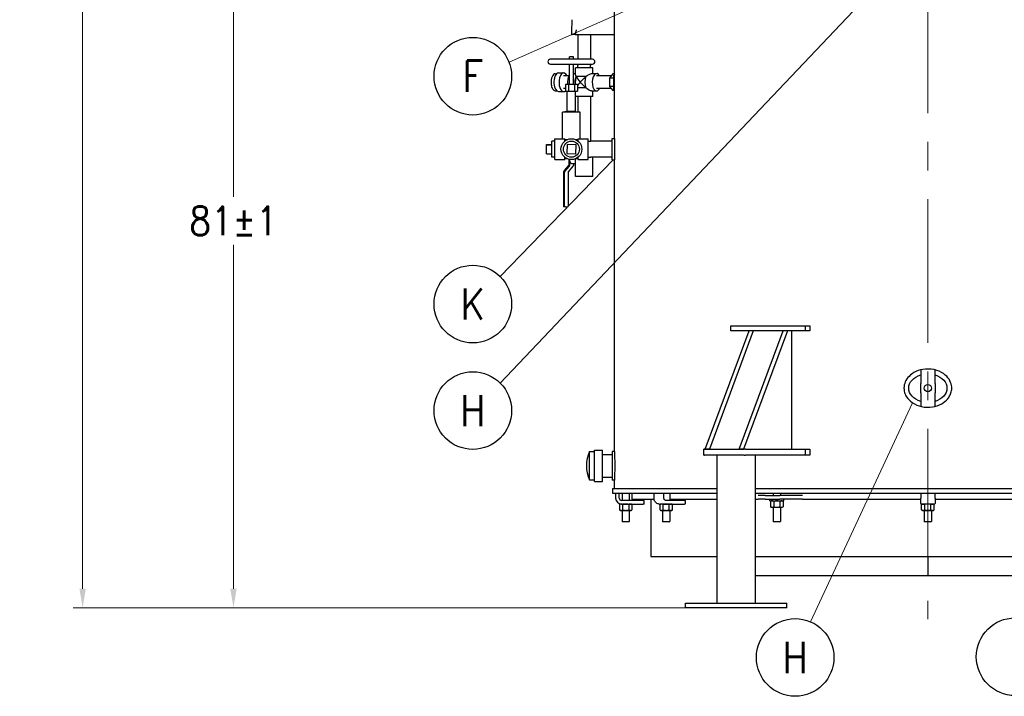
# Model space of a CAD drawing. Extents: x 1 to 669, y 0 to 417.
# Tile 258 of 297: x 455 to 558, y 155 to 226. Entities that reach past the tile are written whole.
import ezdxf
from ezdxf.enums import TextEntityAlignment as Align

# ---------------------------------------------------------------- set-up
doc = ezdxf.new("R2010")
doc.units = 0
doc.header["$LTSCALE"] = 12
doc.header["$MEASUREMENT"] = 0
doc.linetypes.add('C', pattern=[2, 1.25, -0.25, 0.25, -0.25])
doc.layers.get('0').update_dxf_attribs({"linetype": 'CONTINUOUS'})
doc.layers.add('C', color=4, linetype='C', lineweight=13)
doc.layers.add('Leader', color=41, linetype='CONTINUOUS', lineweight=13)
for name, color, linetype in [('D', 2, 'CONTINUOUS'), ('Q', 4, 'CONTINUOUS'), ('X', 1, 'CONTINUOUS')]:
    doc.layers.add(name, color=color, linetype=linetype)
doc.styles.get("Standard").update_dxf_attribs({"font": 'SIMPLEX.SHX', "width": 0.875})
doc.dimstyles.new('STANDARD$0', dxfattribs={"dimscale": 32, "dimtxt": 0.09375, "dimasz": 0.0625, "dimexe": 0.03125, "dimexo": 0.03125, "dimgap": 0.03125, "dimtad": 1, "dimtih": 1, "dimtoh": 1, "dimdec": 4, "dimzin": 12, "dimdsep": 46, "dimlunit": 5, "dimtxsty": 'Standard', "dimcen": -0.03125, "dimclrd": 256, "dimclre": 256, "dimclrt": 256, "dimadec": 0, "dimazin": 0, "dimtfac": 0.875, "dimtdec": 4, "dimtofl": 0, "dimtmove": 0, "dimatfit": 3, "dimfxl": 1, "dimtolj": 1, "dimtzin": 12, "dimlwd": 13, "dimlwe": 13, "dimarcsym": 0})

# ---------------------------------------------------------------- blocks, each defined once
blk = doc.blocks.new('*D63')
at = {"layer": 'D', "lineweight": 13, "transparency": 16777216}
for p, q in [((511.46, 245.59), (476.58, 245.59)), ((477.58, 243.59), (477.58, 207.59)), ((477.58, 166.59), (477.58, 202.59)), ((524.87, 164.59), (476.58, 164.59))]:
    blk.add_line(p, q, dxfattribs=at)
at = {"layer": 'D', "transparency": 16777216}
for points in [[(477.25, 243.59), (477.91, 243.59), (477.58, 245.59)], [(477.25, 166.59), (477.91, 166.59), (477.58, 164.59)]]:
    blk.add_solid(points, dxfattribs=at)
at = {"layer": 'D', "transparency": 16777216, "insert": (477.58, 205.09), "char_height": 3, "attachment_point": 5}
blk.add_mtext('\\A1;81{}{\\C2;%%p1}', dxfattribs=at)
blk = doc.blocks.new('*D131')
at = {"layer": 'D', "lineweight": 13, "transparency": 16777216}
for p, q in [((499.66, 319.46), (460.79, 319.46)), ((461.79, 317.46), (461.79, 244.53)), ((461.79, 166.59), (461.79, 239.53)), ((524.87, 164.59), (460.79, 164.59))]:
    blk.add_line(p, q, dxfattribs=at)
at = {"layer": 'D', "transparency": 16777216}
for points in [[(461.46, 317.46), (462.12, 317.46), (461.79, 319.46)], [(461.46, 166.59), (462.12, 166.59), (461.79, 164.59)]]:
    blk.add_solid(points, dxfattribs=at)
at = {"layer": 'D', "transparency": 16777216, "insert": (461.79, 242.03), "char_height": 3, "attachment_point": 5}
blk.add_mtext('\\A1;155{}{\\C2;%%p1}', dxfattribs=at)

msp = doc.modelspace()

# ---------------------------------------------------------------- linework, layer by layer
for p, q in [((517.45369, 213.71326), (517.45369, 231.30701)), ((517.20369, 211.46326), (517.20369, 213.71326)), ((517.20369, 213.71326), (517.45369, 213.71326)), ((517.20369, 211.46326), (517.45369, 211.46326)), ((517.45369, 180.96326), (517.45369, 211.46326)), ((529.65759, 194.08826), (537.45182, 194.08826)), ((529.65759, 193.58826), (529.65759, 194.08826)), ((537.45182, 194.08826), (537.91208, 194.08826)), ((537.45182, 193.58826), (537.45182, 194.08826)), ((537.91208, 194.08826), (537.91208, 193.58826)), ((526.95827, 181.21326), (531.55202, 193.58826)), ((531.98503, 193.58826), (527.39128, 181.21326)), ((537.45182, 193.58826), (529.65759, 193.58826)), ((530.53063, 181.21326), (535.12438, 193.58826)), ((535.55739, 193.58826), (530.96364, 181.21326)), ((531.98503, 193.58826), (531.55202, 193.58826)), ((535.55739, 193.58826), (535.12438, 193.58826)), ((535.99527, 193.58826), (535.99527, 181.21326)), ((537.91208, 193.58826), (537.45182, 193.58826)), ((549.51619, 189.49614), (549.51619, 188.07238)), ((551.01619, 188.07238), (551.01619, 189.49614)), ((549.51619, 187.10413), (549.51619, 188.07238)), ((551.01619, 188.07238), (551.01619, 187.10413)), ((549.51619, 187.10413), (549.51619, 185.68038)), ((551.01619, 185.68038), (551.01619, 187.10413)), ((514.85969, 179.46551), (514.85969, 180.94326)), ((514.85969, 180.94326), (515.36369, 180.94326)), ((515.36369, 179.46575), (515.36369, 181.10326)), ((515.36369, 181.10326), (516.20369, 181.10326)), ((516.20369, 179.46575), (516.20369, 181.10326)), ((516.20369, 180.64036), (516.53627, 180.65076)), ((516.53627, 180.65076), (517.20369, 180.65076)), ((517.20369, 180.96326), (517.20369, 180.05744)), ((517.45369, 180.96326), (517.20369, 180.96326)), ((526.88311, 181.21326), (526.82061, 181.21326)), ((526.82061, 180.58826), (526.82061, 181.21326)), ((526.82061, 180.58826), (526.88311, 180.58826)), ((526.88311, 181.21326), (531.03879, 181.21326)), ((531.03879, 180.58826), (526.88311, 180.58826)), ((527.39128, 181.21326), (526.95827, 181.21326)), ((528.21095, 165.08826), (528.21095, 180.58826)), ((530.96364, 181.21326), (530.53063, 181.21326)), ((531.19378, 181.21326), (531.03879, 181.21326)), ((531.03879, 180.58826), (531.19378, 180.58826)), ((531.19378, 181.21326), (537.45182, 181.21326)), ((537.45182, 180.58826), (531.19378, 180.58826)), ((532.21095, 165.08826), (532.21095, 180.58826)), ((537.45182, 181.21326), (537.91208, 181.21326)), ((537.45182, 180.58826), (537.45182, 181.21326)), ((537.91208, 180.58826), (537.45182, 180.58826)), ((537.91208, 181.21326), (537.91208, 180.58826)), ((514.85969, 177.98326), (514.85969, 179.46551)), ((515.36369, 177.82326), (515.36369, 179.46575)), ((516.20369, 177.82326), (516.20369, 179.46575)), ((517.20369, 180.05744), (517.20369, 177.96326)), ((514.85969, 177.98326), (515.36369, 177.98326)), ((515.36369, 177.82326), (516.20369, 177.82326)), ((516.20369, 178.28615), (516.53627, 178.27576)), ((516.53627, 178.27576), (517.20369, 178.27576)), ((517.45369, 177.96326), (517.20369, 177.96326)), ((517.45369, 177.08826), (517.45369, 177.96326)), ((517.26619, 177.08826), (528.21095, 177.08826)), ((517.26619, 177.08826), (517.26619, 176.58826)), ((517.26619, 176.58826), (528.21095, 176.58826)), ((517.57919, 176.52826), (517.57919, 176.08826)), ((517.95419, 176.08826), (517.95419, 176.52826)), ((518.26619, 176.58826), (518.26619, 175.83826)), ((519.01619, 176.58826), (519.01619, 175.83826)), ((519.26619, 176.58826), (519.26619, 175.96326)), ((521.60538, 176.08826), (521.60538, 176.52826)), ((522.63622, 176.08826), (522.63622, 176.52826)), ((523.25314, 176.58826), (523.25314, 175.83826)), ((532.21095, 177.08826), (583.26619, 177.08826)), ((532.21095, 176.58826), (583.26619, 176.58826)), ((532.70462, 176.33826), (532.50808, 176.33826)), ((533.24629, 176.33826), (532.70462, 176.33826)), ((533.24629, 176.33826), (534.77722, 176.33826)), ((534.07869, 176.58826), (534.07869, 176.33826)), ((536.79874, 176.33826), (534.77722, 176.33826)), ((534.82869, 176.58826), (534.82869, 176.33826)), ((537.13987, 176.33826), (536.79874, 176.33826)), ((549.51619, 176.52826), (549.51619, 176.08826)), ((551.01619, 176.08826), (551.01619, 176.52826)), ((518.07869, 175.46326), (517.99168, 175.41302)), ((517.99168, 175.41302), (517.99168, 174.8485)), ((518.15406, 175.46326), (518.07869, 175.46326)), ((518.20419, 175.46326), (518.15406, 175.46326)), ((520.45419, 175.83826), (518.20419, 175.83826)), ((518.20419, 175.46326), (520.45419, 175.46326)), ((518.31643, 175.41302), (518.31643, 174.8485)), ((518.96595, 175.41302), (518.96595, 174.8485)), ((519.20369, 175.46326), (519.29071, 175.41302)), ((519.26619, 175.96326), (521.61646, 175.96326)), ((519.29071, 175.41302), (519.29071, 174.8485)), ((520.45419, 175.83826), (520.51919, 175.83826)), ((520.51919, 175.46326), (520.45419, 175.46326)), ((520.57919, 175.52326), (520.57919, 175.77826)), ((521.26619, 175.96326), (521.26619, 169.96326)), ((522.15469, 175.46326), (522.31564, 175.46326)), ((522.31564, 175.46326), (522.22862, 175.41302)), ((522.22862, 174.8485), (522.22862, 175.41302)), ((522.391, 175.46326), (522.31564, 175.46326)), ((522.67677, 175.46326), (522.391, 175.46326)), ((522.55338, 174.8485), (522.55338, 175.41302)), ((522.67677, 175.46326), (522.84469, 175.46326)), ((524.79325, 175.83826), (522.84469, 175.83826)), ((522.84469, 175.46326), (524.79325, 175.46326)), ((523.2029, 174.8485), (523.2029, 175.41302)), ((523.25314, 175.96326), (528.21095, 175.96326)), ((523.44064, 175.46326), (523.52766, 175.41302)), ((523.52766, 174.8485), (523.52766, 175.41302)), ((524.79325, 175.83826), (524.82575, 175.83826)), ((524.82575, 175.46326), (524.79325, 175.46326)), ((524.88575, 175.52326), (524.88575, 175.77826)), ((532.21095, 175.96326), (532.50808, 175.96326)), ((532.70462, 175.96326), (532.50808, 175.96326)), ((533.24629, 175.96326), (532.70462, 175.96326)), ((533.24629, 175.96326), (534.77722, 175.96326)), ((533.71969, 175.78626), (533.71969, 175.96326)), ((533.71969, 175.78626), (535.18769, 175.78626)), ((533.89119, 175.78626), (533.80418, 175.73602)), ((533.80418, 175.73602), (533.80418, 175.1715)), ((534.12893, 175.73602), (534.12893, 175.1715)), ((536.79874, 175.96326), (534.77722, 175.96326)), ((534.77845, 175.73602), (534.77845, 175.1715)), ((535.01619, 175.78626), (535.10321, 175.73602)), ((535.10321, 175.73602), (535.10321, 175.1715)), ((535.18769, 175.78626), (535.18769, 175.96326)), ((537.13987, 175.96326), (536.79874, 175.96326)), ((537.13987, 175.96326), (549.51619, 175.96326)), ((549.51619, 175.52326), (549.51619, 176.08826)), ((549.57619, 175.46326), (549.91202, 175.46326)), ((549.70369, 175.46326), (549.61668, 175.41302)), ((549.61668, 174.8485), (549.61668, 175.41302)), ((550.26619, 175.46326), (549.91202, 175.46326)), ((549.94143, 174.8485), (549.94143, 175.41302)), ((550.62037, 175.46326), (550.26619, 175.46326)), ((550.59095, 174.8485), (550.59095, 175.41302)), ((550.62037, 175.46326), (550.95619, 175.46326)), ((550.82869, 175.46326), (550.91571, 175.41302)), ((550.91571, 174.8485), (550.91571, 175.41302)), ((551.01619, 176.08826), (551.01619, 175.52326)), ((551.01619, 175.96326), (565.70369, 175.96326)), ((518.07869, 174.79826), (517.99168, 174.8485)), ((518.07869, 174.79826), (518.15406, 174.79826)), ((518.15406, 174.79826), (518.64119, 174.79826)), ((518.26619, 174.79826), (518.26619, 173.64826)), ((518.64119, 174.79826), (519.12833, 174.79826)), ((519.01619, 174.79826), (519.01619, 173.64826)), ((519.12833, 174.79826), (519.20369, 174.79826)), ((519.20369, 174.79826), (519.29071, 174.8485)), ((522.31564, 174.79826), (522.22862, 174.8485)), ((522.31564, 174.79826), (522.391, 174.79826)), ((522.391, 174.79826), (522.87814, 174.79826)), ((522.50314, 174.79826), (522.50314, 173.64826)), ((522.87814, 174.79826), (523.36528, 174.79826)), ((523.25314, 174.79826), (523.25314, 173.64826)), ((523.36528, 174.79826), (523.44064, 174.79826)), ((523.44064, 174.79826), (523.52766, 174.8485)), ((533.89119, 175.12126), (533.80418, 175.1715)), ((533.89119, 175.12126), (533.96656, 175.12126)), ((533.96656, 175.12126), (534.45369, 175.12126)), ((534.07869, 175.12126), (534.07869, 173.64826)), ((534.45369, 175.12126), (534.94083, 175.12126)), ((534.82869, 175.12126), (534.82869, 173.64826)), ((534.94083, 175.12126), (535.01619, 175.12126)), ((535.01619, 175.12126), (535.10321, 175.1715)), ((549.70369, 174.79826), (549.61668, 174.8485)), ((549.70369, 174.79826), (549.77906, 174.79826)), ((549.77906, 174.79826), (550.26619, 174.79826)), ((549.89119, 174.79826), (549.89119, 173.64826)), ((550.26619, 174.79826), (550.75333, 174.79826)), ((550.64119, 174.79826), (550.64119, 173.64826)), ((550.75333, 174.79826), (550.82869, 174.79826)), ((550.82869, 174.79826), (550.91571, 174.8485)), ((518.26619, 173.64826), (518.64119, 173.64826)), ((518.32619, 173.58826), (518.26619, 173.64826)), ((518.64119, 173.58826), (518.32619, 173.58826)), ((518.64119, 173.64826), (519.01619, 173.64826)), ((518.95619, 173.58826), (518.64119, 173.58826)), ((518.95619, 173.58826), (519.01619, 173.64826)), ((522.50314, 173.64826), (523.06564, 173.64826)), ((522.56314, 173.58826), (522.50314, 173.64826)), ((523.03564, 173.58826), (522.56314, 173.58826)), ((523.19314, 173.58826), (523.03564, 173.58826)), ((523.06564, 173.64826), (523.25314, 173.64826)), ((523.19314, 173.58826), (523.25314, 173.64826)), ((534.07869, 173.64826), (534.77845, 173.64826)), ((534.13869, 173.58826), (534.07869, 173.64826)), ((534.72649, 173.58826), (534.13869, 173.58826)), ((534.76869, 173.58826), (534.72649, 173.58826)), ((534.76869, 173.58826), (534.82869, 173.64826)), ((534.77845, 173.64826), (534.82869, 173.64826)), ((549.89119, 173.64826), (550.64119, 173.64826)), ((549.95119, 173.58826), (549.89119, 173.64826)), ((550.58119, 173.58826), (549.95119, 173.58826)), ((550.58119, 173.58826), (550.64119, 173.64826)), ((521.26619, 169.96326), (528.21095, 169.96326)), ((532.21095, 169.96326), (579.26619, 169.96326)), ((550.26619, 169.96326), (550.26619, 167.96326)), ((550.26619, 167.96326), (532.21095, 167.96326)), ((571.03746, 167.96326), (550.26619, 167.96326)), ((524.90983, 165.08826), (525.03483, 165.08826)), ((524.90983, 164.58826), (524.90983, 165.08826)), ((525.03483, 165.08826), (533.26207, 165.08826)), ((533.26207, 165.08826), (533.60358, 165.08826)), ((533.60358, 165.08826), (535.47858, 165.08826)), ((535.47858, 165.08826), (535.51207, 165.08826)), ((535.51207, 164.58826), (535.51207, 165.08826)), ((525.03483, 164.58826), (524.90983, 164.58826)), ((533.26207, 164.58826), (525.03483, 164.58826)), ((533.60358, 164.58826), (533.26207, 164.58826)), ((535.47858, 164.58826), (533.60358, 164.58826)), ((535.51207, 164.58826), (535.47858, 164.58826))]:
    msp.add_line(p, q)
msp.add_circle((550.26619, 187.58826), 0.375)
for centre, radius, start, end in [((517.95122, 179.46326), 3.42752, 154.4182416, 205.5817584), ((517.63919, 176.52826), 0.06, 90, 180), ((517.89419, 176.52826), 0.06, 0, 90), ((521.66538, 176.52826), 0.06, 90, 180), ((522.57622, 176.52826), 0.06, 0, 90), ((549.57619, 176.52826), 0.06, 90, 180), ((550.95619, 176.52826), 0.06, 0, 90), ((518.20419, 176.08826), 0.625, 180, 270), ((518.20419, 176.08826), 0.25, 180, 270), ((520.51919, 175.77826), 0.06, 0, 90), ((520.51919, 175.52326), 0.06, 270, 0), ((524.82575, 175.77826), 0.06, 0, 90), ((524.82575, 175.52326), 0.06, 270, 360), ((549.57619, 175.52326), 0.06, 180, 270), ((550.95619, 175.52326), 0.06, 270, 0)]:
    msp.add_arc(centre, radius, start, end)
at = {"extrusion": (2.4301e-16, -2.47362e-47, -1)}
for start_param, end_param in [(-1.186399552, 1.186399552), (1.955193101, 3.141592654), (-3.141592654, -1.955193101)]:
    msp.add_ellipse((550.26619, 187.58826), major_axis=(-2, 0), ratio=0.75, start_param=start_param, end_param=end_param, dxfattribs=at)
for points, knots in [([(517.45369, 213.71326), (517.45369, 213.71326), (517.45393, 213.7065), (517.45489, 213.67803), (517.45561, 213.65632), (517.45743, 213.59891), (517.45852, 213.56317), (517.46087, 213.48056), (517.46213, 213.43369), (517.46455, 213.33381), (517.4658, 213.27739), (517.46815, 213.15452), (517.46925, 213.08808), (517.47107, 212.9495), (517.47179, 212.87724), (517.47275, 212.73194), (517.47299, 212.65889), (517.47299, 212.51762), (517.47275, 212.44458), (517.47179, 212.29927), (517.47107, 212.22702), (517.46925, 212.08843), (517.46815, 212.02199), (517.4658, 211.89912), (517.46455, 211.8427), (517.46213, 211.74282), (517.46087, 211.69596), (517.45852, 211.61335), (517.45743, 211.5776), (517.45561, 211.5202), (517.45489, 211.49849), (517.45393, 211.47002), (517.45369, 211.46326), (517.45369, 211.46326)], [-12.917672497, -12.917672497, -12.917672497, -12.917672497, -12.379436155, -12.379436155, -11.841199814, -11.841199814, -11.302963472, -11.302963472, -10.764727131, -10.764727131, -10.226490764, -10.226490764, -9.688254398, -9.688254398, -9.150018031, -9.150018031, -8.611781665, -8.611781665, -8.073545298, -8.073545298, -7.535308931, -7.535308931, -6.997072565, -6.997072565, -6.458836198, -6.458836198, -5.920599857, -5.920599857, -5.382363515, -5.382363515, -4.844127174, -4.844127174, -4.305890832, -4.305890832, -4.305890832, -4.305890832]), ([(552.76619, 187.58826), (552.7662, 187.41737), (552.73882, 187.24781), (552.61371, 186.86396), (552.49796, 186.66175), (552.17431, 186.27138), (551.95682, 186.0961), (551.42405, 185.7926), (551.09812, 185.68254), (550.38211, 185.56632), (549.98623, 185.57614), (549.25779, 185.73537), (548.91995, 185.87447), (548.39524, 186.23932), (548.19248, 186.43982), (547.94935, 186.81993), (547.87767, 186.9743), (547.78696, 187.28824), (547.76511, 187.44323), (547.76624, 187.59978), (547.7678, 187.81763), (547.8138, 188.03121), (547.99275, 188.45176), (548.12975, 188.64943), (548.49876, 189.02672), (548.7415, 189.1919), (549.31987, 189.46233), (549.66494, 189.54979), (550.4138, 189.61042), (550.8225, 189.56583), (551.53974, 189.33341), (551.84157, 189.16806), (552.29123, 188.78454), (552.462, 188.57798), (552.68237, 188.1441), (552.74468, 187.93133), (552.76465, 187.66939), (552.7662, 187.62879), (552.76619, 187.58826)], [17.997646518, 17.997646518, 17.997646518, 17.997646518, 19.358884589, 19.358884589, 21.180263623, 21.180263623, 23.331644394, 23.331644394, 25.946098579, 25.946098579, 28.922731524, 28.922731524, 31.667410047, 31.667410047, 33.824869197, 33.824869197, 35.122011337, 35.122011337, 36.31497104, 36.31497104, 36.31497104, 37.975032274, 37.975032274, 39.779092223, 39.779092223, 41.948996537, 41.948996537, 44.547222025, 44.547222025, 47.515624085, 47.515624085, 50.116802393, 50.116802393, 52.231023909, 52.231023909, 53.989782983, 53.989782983, 54.312617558, 54.312617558, 54.312617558, 54.312617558]), ([(517.45369, 180.96326), (517.45369, 180.96326), (517.45411, 180.95424), (517.45581, 180.91628), (517.4571, 180.88733), (517.46033, 180.81079), (517.46228, 180.76313), (517.46646, 180.65299), (517.46869, 180.5905), (517.473, 180.45734), (517.47522, 180.38211), (517.47941, 180.21829), (517.48135, 180.12971), (517.48459, 179.94493), (517.48588, 179.84858), (517.48758, 179.65484), (517.488, 179.55744), (517.488, 179.36907), (517.48758, 179.27167), (517.48588, 179.07793), (517.48459, 178.98159), (517.48135, 178.79681), (517.47941, 178.70822), (517.47522, 178.54441), (517.473, 178.46918), (517.46869, 178.33602), (517.46646, 178.27353), (517.46228, 178.16339), (517.46033, 178.11573), (517.4571, 178.03918), (517.45581, 178.01024), (517.45411, 177.97227), (517.45369, 177.96326), (517.45369, 177.96326)], [-17.224690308, -17.224690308, -17.224690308, -17.224690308, -16.506994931, -16.506994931, -15.789299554, -15.789299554, -15.071604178, -15.071604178, -14.353908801, -14.353908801, -13.636213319, -13.636213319, -12.918517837, -12.918517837, -12.200822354, -12.200822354, -11.483126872, -11.483126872, -10.765431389, -10.765431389, -10.047735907, -10.047735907, -9.330040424, -9.330040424, -8.612344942, -8.612344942, -7.894649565, -7.894649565, -7.176954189, -7.176954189, -6.459258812, -6.459258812, -5.741563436, -5.741563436, -5.741563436, -5.741563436]), ([(522.15469, 175.46326), (522.09686, 175.46326), (522.03906, 175.47373), (521.92909, 175.51449), (521.87699, 175.54491), (521.78393, 175.62224), (521.743, 175.66918), (521.67599, 175.77466), (521.64992, 175.8332), (521.61474, 175.9563), (521.60564, 176.02086), (521.60539, 176.08639), (521.60538, 176.08733), (521.60538, 176.08826)], [0, 0, 0, 0, 0.310553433, 0.310553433, 0.623789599, 0.623789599, 0.937948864, 0.937948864, 1.25210813, 1.25210813, 1.566267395, 1.566267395, 1.570796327, 1.570796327, 1.570796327, 1.570796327]), ([(522.84469, 175.83826), (522.82383, 175.83826), (522.80296, 175.84204), (522.76265, 175.85717), (522.74321, 175.86853), (522.70769, 175.89833), (522.69163, 175.91677), (522.66511, 175.95892), (522.65459, 175.98253), (522.64036, 176.03235), (522.63655, 176.0585), (522.63623, 176.0859), (522.63622, 176.08708), (522.63622, 176.08826)], [0, 0, 0, 0, 0.314159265, 0.314159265, 0.628318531, 0.628318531, 0.942477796, 0.942477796, 1.252206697, 1.252206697, 1.557082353, 1.557082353, 1.570796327, 1.570796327, 1.570796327, 1.570796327])]:
    msp.add_open_spline(points, degree=3, knots=knots)
for points in [[(518.15406, 175.46326), (518.07869, 175.46326), (517.99168, 175.41302)], [(518.31643, 175.41302), (518.22942, 175.46326), (518.15406, 175.46326)], [(518.64119, 175.46326), (518.49047, 175.46326), (518.31643, 175.41302)], [(518.96595, 175.41302), (518.79192, 175.46326), (518.64119, 175.46326)], [(519.12833, 175.46326), (519.05297, 175.46326), (518.96595, 175.41302)], [(519.29071, 175.41302), (519.20369, 175.46326), (519.12833, 175.46326)], [(522.391, 175.46326), (522.31564, 175.46326), (522.22862, 175.41302)], [(522.55338, 175.41302), (522.46636, 175.46326), (522.391, 175.46326)], [(522.87814, 175.46326), (522.72742, 175.46326), (522.55338, 175.41302)], [(523.2029, 175.41302), (523.02886, 175.46326), (522.87814, 175.46326)], [(523.36528, 175.46326), (523.28992, 175.46326), (523.2029, 175.41302)], [(523.52766, 175.41302), (523.44064, 175.46326), (523.36528, 175.46326)], [(533.96656, 175.78626), (533.89119, 175.78626), (533.80418, 175.73602)], [(534.12893, 175.73602), (534.04192, 175.78626), (533.96656, 175.78626)], [(534.45369, 175.78626), (534.30297, 175.78626), (534.12893, 175.73602)], [(534.77845, 175.73602), (534.60442, 175.78626), (534.45369, 175.78626)], [(534.94083, 175.78626), (534.86547, 175.78626), (534.77845, 175.73602)], [(535.10321, 175.73602), (535.01619, 175.78626), (534.94083, 175.78626)], [(549.77906, 175.46326), (549.70369, 175.46326), (549.61668, 175.41302)], [(549.94143, 175.41302), (549.85442, 175.46326), (549.77906, 175.46326)], [(550.26619, 175.46326), (550.11547, 175.46326), (549.94143, 175.41302)], [(550.59095, 175.41302), (550.41692, 175.46326), (550.26619, 175.46326)], [(550.75333, 175.46326), (550.67797, 175.46326), (550.59095, 175.41302)], [(550.91571, 175.41302), (550.82869, 175.46326), (550.75333, 175.46326)], [(517.99168, 174.8485), (518.07869, 174.79826), (518.15406, 174.79826)], [(518.15406, 174.79826), (518.22942, 174.79826), (518.31643, 174.8485)], [(518.31643, 174.8485), (518.49047, 174.79826), (518.64119, 174.79826)], [(518.64119, 174.79826), (518.79192, 174.79826), (518.96595, 174.8485)], [(518.96595, 174.8485), (519.05297, 174.79826), (519.12833, 174.79826)], [(519.12833, 174.79826), (519.20369, 174.79826), (519.29071, 174.8485)], [(522.22862, 174.8485), (522.31564, 174.79826), (522.391, 174.79826)], [(522.391, 174.79826), (522.46636, 174.79826), (522.55338, 174.8485)], [(522.55338, 174.8485), (522.72742, 174.79826), (522.87814, 174.79826)], [(522.87814, 174.79826), (523.02886, 174.79826), (523.2029, 174.8485)], [(523.2029, 174.8485), (523.28992, 174.79826), (523.36528, 174.79826)], [(523.36528, 174.79826), (523.44064, 174.79826), (523.52766, 174.8485)], [(533.80418, 175.1715), (533.89119, 175.12126), (533.96656, 175.12126)], [(533.96656, 175.12126), (534.04192, 175.12126), (534.12893, 175.1715)], [(534.12893, 175.1715), (534.30297, 175.12126), (534.45369, 175.12126)], [(534.45369, 175.12126), (534.60442, 175.12126), (534.77845, 175.1715)], [(534.77845, 175.1715), (534.86547, 175.12126), (534.94083, 175.12126)], [(534.94083, 175.12126), (535.01619, 175.12126), (535.10321, 175.1715)], [(549.61668, 174.8485), (549.70369, 174.79826), (549.77906, 174.79826)], [(549.77906, 174.79826), (549.85442, 174.79826), (549.94143, 174.8485)], [(549.94143, 174.8485), (550.11547, 174.79826), (550.26619, 174.79826)], [(550.26619, 174.79826), (550.41692, 174.79826), (550.59095, 174.8485)], [(550.59095, 174.8485), (550.67797, 174.79826), (550.75333, 174.79826)], [(550.75333, 174.79826), (550.82869, 174.79826), (550.91571, 174.8485)]]:
    msp.add_rational_spline(points, [1, 1.0379548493, 1], degree=2)
at = {"layer": 'C'}
msp.add_line((550.27125, 279.34178), (550.27125, 163.42201), dxfattribs=at)
at = {"layer": 'D'}
for centre in [(502.63423, 220.22449), (502.63423, 196.38226), (502.63423, 185.23951), (536.37698, 159.40616), (559.40155, 159.48193)]:
    msp.add_circle(centre, 4.0625, dxfattribs=at)
at = {"layer": 'Leader'}
for p, q in [((548.37462, 233.28054), (505.50685, 188.11213)), ((526.83824, 230.71443), (506.42774, 221.67815)), ((517.32869, 211.46326), (505.50685, 199.25488)), ((548.66454, 186.05261), (537.99254, 163.1336))]:
    msp.add_line(p, q, dxfattribs=at)
at = {"layer": 'Q'}
for p, q in [((513.63819, 224.59026), (513.6301, 224.33138)), ((513.6301, 224.33138), (513.6301, 221.98786)), ((514.93701, 224.59026), (514.9451, 224.33138)), ((514.9451, 224.33138), (514.9451, 221.98786)), ((515.16826, 221.98786), (510.73913, 221.98786)), ((513.17023, 222.23393), (512.73716, 222.23393)), ((512.73716, 221.98786), (512.73716, 222.23393)), ((513.17023, 221.98786), (513.17023, 222.23393)), ((510.73913, 221.49574), (515.16826, 221.49574)), ((511.60098, 220.56526), (512.13792, 220.56526)), ((512.73716, 219.34023), (512.73716, 221.49574)), ((513.17023, 219.34023), (513.17023, 221.49574)), ((515.07136, 221.09026), (513.3826, 221.09026)), ((513.3826, 220.37401), (513.3826, 221.09026)), ((513.6301, 221.49574), (513.6301, 221.34914)), ((513.63819, 221.09026), (513.6301, 221.34914)), ((514.93701, 221.09026), (514.9451, 221.34914)), ((514.9451, 221.49574), (514.9451, 221.34914)), ((515.1926, 221.09026), (515.07136, 221.09026)), ((515.1926, 220.49526), (515.1926, 221.09026)), ((511.26497, 220.48026), (511.40191, 220.48026)), ((512.67763, 220.24776), (512.13792, 220.24776)), ((513.17023, 220.49526), (513.3826, 220.49526)), ((514.46846, 220.19026), (513.42923, 220.19026)), ((515.07136, 220.49526), (515.58664, 220.49526)), ((517.07891, 220.24776), (515.58664, 220.24776)), ((516.9292, 220.02705), (516.92701, 219.16104)), ((517.30529, 220.45627), (516.9292, 220.02705)), ((517.35468, 220.02705), (516.9292, 220.02705)), ((517.12134, 220.24633), (517.08484, 220.24765)), ((517.45369, 220.45627), (517.30529, 220.45627)), ((517.45369, 220.42627), (517.35468, 220.31195)), ((517.45369, 220.31195), (517.35468, 220.31195)), ((517.35468, 220.31195), (517.35468, 218.86857)), ((511.26497, 218.70026), (511.40191, 218.70026)), ((511.60098, 218.61526), (512.13792, 218.61526)), ((512.32861, 218.93276), (512.13792, 218.93276)), ((512.32861, 219.34023), (512.32861, 218.67093)), ((512.64115, 219.34023), (512.32861, 219.34023)), ((512.32861, 218.67093), (512.64115, 218.67093)), ((512.52062, 216.54298), (512.52062, 218.67093)), ((512.64115, 219.34023), (512.64115, 218.67093)), ((513.26624, 219.34023), (512.64115, 219.34023)), ((512.64115, 218.67093), (513.26624, 218.67093)), ((513.26624, 219.34023), (513.26624, 218.67093)), ((513.57878, 219.34023), (513.26624, 219.34023)), ((513.26624, 218.67093), (513.57878, 218.67093)), ((513.38677, 216.54298), (513.38677, 218.67093)), ((513.57878, 219.34023), (513.57878, 218.67093)), ((514.46846, 218.99026), (513.57878, 218.99026)), ((515.07136, 218.68526), (515.58664, 218.68526)), ((515.1926, 218.09026), (515.1926, 218.68526)), ((517.07891, 218.93276), (515.58664, 218.93276)), ((517.35468, 219.16104), (516.92701, 219.16104)), ((516.92701, 219.16104), (517.30092, 218.72424)), ((517.12121, 218.93418), (517.08484, 218.93286)), ((517.45369, 218.72424), (517.30092, 218.72424)), ((517.35468, 218.86857), (517.45369, 218.75424)), ((517.45369, 218.86857), (517.35468, 218.86857)), ((515.07136, 218.09026), (513.38677, 218.09026)), ((513.6301, 218.09026), (513.6301, 216.4949)), ((514.9451, 218.09026), (514.9451, 213.41696)), ((515.1926, 218.09026), (515.07136, 218.09026)), ((512.52062, 216.54298), (512.03243, 216.44653)), ((513.87495, 216.44653), (512.03243, 216.44653)), ((512.03243, 213.68326), (512.03243, 216.44653)), ((513.38677, 216.54298), (512.52062, 216.54298)), ((513.38677, 216.54298), (513.87495, 216.44653)), ((513.87495, 213.68326), (513.87495, 216.44653)), ((510.89369, 212.55738), (510.89369, 213.42692)), ((511.20369, 213.41723), (510.89369, 213.42692)), ((511.20369, 212.58826), (511.20369, 213.68326)), ((511.20369, 213.68326), (512.25369, 213.68326)), ((512.25369, 213.43029), (512.25369, 213.68326)), ((512.25369, 213.57376), (512.4764, 213.57376)), ((512.3407, 213.57376), (512.36271, 213.61188)), ((512.36271, 213.61188), (512.56482, 213.61188)), ((513.34257, 213.61188), (513.54468, 213.61188)), ((513.43099, 213.57376), (513.65369, 213.57376)), ((513.54468, 213.61188), (513.56669, 213.57376)), ((513.65369, 213.43029), (513.65369, 213.68326)), ((513.65369, 213.68326), (514.70369, 213.68326)), ((514.70369, 212.58826), (514.70369, 213.68326)), ((514.70369, 213.40942), (514.98657, 213.41826)), ((516.92081, 213.41826), (514.98657, 213.41826)), ((517.20369, 213.40942), (516.92081, 213.41826)), ((510.33369, 213.07524), (510.89369, 213.07524)), ((510.33369, 213.04063), (510.33369, 213.07524)), ((510.33369, 213.04063), (510.89369, 213.04063)), ((510.33369, 212.10127), (510.33369, 213.04063)), ((510.89369, 211.74959), (510.89369, 212.55738)), ((511.20369, 211.49326), (511.20369, 212.58826)), ((512.50132, 213.07524), (512.46671, 212.13588)), ((513.44068, 213.04063), (512.50132, 213.07524)), ((513.40607, 212.10127), (513.44068, 213.04063)), ((514.70369, 211.49326), (514.70369, 212.58826)), ((510.33369, 212.10127), (510.89369, 212.10127)), ((511.20369, 211.75928), (510.89369, 211.74959)), ((511.20369, 211.49326), (512.25369, 211.49326)), ((512.25369, 211.49326), (512.25369, 211.74622)), ((512.25369, 211.60276), (512.4764, 211.60276)), ((512.36271, 211.56464), (512.3407, 211.60276)), ((512.56482, 211.56464), (512.36271, 211.56464)), ((512.46671, 212.13588), (513.40607, 212.10127)), ((512.69714, 211.52374), (512.69714, 210.97229)), ((512.80106, 211.42052), (512.80106, 211.50395)), ((512.80106, 210.97437), (512.80106, 211.42052)), ((513.54468, 211.56464), (513.34257, 211.56464)), ((513.3876, 209.73302), (513.3876, 211.56464)), ((513.43099, 211.60276), (513.65369, 211.60276)), ((513.56669, 211.60276), (513.54468, 211.56464)), ((513.65369, 211.49326), (513.65369, 211.74622)), ((513.65369, 211.49326), (514.70369, 211.49326)), ((514.70369, 211.7671), (514.98657, 211.75826)), ((516.92081, 211.75826), (514.98657, 211.75826)), ((515.1876, 209.73302), (515.1876, 211.75826)), ((517.20369, 211.7671), (516.92081, 211.75826)), ((512.66543, 210.88391), (512.2063, 210.35374)), ((512.27851, 210.26742), (512.73765, 210.79759)), ((513.11265, 210.79759), (512.65351, 210.26742)), ((513.3876, 211.04552), (512.98856, 211.04552)), ((513.17606, 211.04552), (513.17606, 210.97437)), ((512.14288, 210.17696), (512.14288, 206.60309)), ((512.24681, 206.60309), (512.24681, 210.17904)), ((512.62181, 210.17904), (512.62181, 206.60309)), ((515.1876, 209.73302), (513.3876, 209.73302)), ((512.14288, 206.60309), (512.24681, 206.60309)), ((512.33038, 206.54552), (512.43431, 206.54552))]:
    msp.add_line(p, q, dxfattribs=at)
for radius in [1.095, 0.83866]:
    msp.add_circle((512.95369, 212.58826), radius, dxfattribs=at)
for centre, radius, start, end in [((510.73913, 221.7418), 0.24606, 90, 270), ((515.16826, 221.7418), 0.24606, 270, 90), ((512.51692, 219.59026), 1.69763, 169.5122663, 190.4877337)]:
    msp.add_arc(centre, radius, start, end, dxfattribs=at)
for centre, major_axis, ratio, start_param, end_param in [((511.60098, 219.59026), (0, 0.975), 0.5, 0, 1.716377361), ((512.13792, 219.59026), (0, 0.975), 0.5, -0.830700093, 1.716377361), ((515.58664, 219.59026), (0, 0.905), 0.5, -0.757553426, 3.141592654), ((511.26497, 219.59026), (0, 0.89), 0.5, 0, 1.716377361), ((512.98856, 219.59026), (0, -0.905), 0.5, -2.552519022, -1.290877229), ((513.76799, 219.59026), (0, -0.905), 0.5, -2.295593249, -1.290877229), ((513.76799, 219.59026), (0, -0.8145), 0.5, -2.398897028, -1.258782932), ((514.2876, 219.59026), (-0.87416, 0.87416), 0.267949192, 0.261799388, 0.584200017), ((514.2876, 219.59026), (-0.78675, 0.78675), 0.267949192, 0.480896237, 1.308996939), ((514.2876, 219.59026), (0.78675, 0.78675), 0.267949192, 1.832595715, 2.364719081), ((514.80722, 219.59026), (0, -0.905), 0.5, -2.295593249, -0.845999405), ((511.26497, 219.59026), (0, -0.89), 0.5, -1.425215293, 0), ((511.60098, 219.59026), (0, -0.975), 0.5, -1.425215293, 0), ((512.13792, 219.59026), (0, -0.975), 0.5, -1.425215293, 0.40189354), ((515.58664, 219.59026), (0, -0.905), 0.5, 0, 0.757553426), ((512.35939, 210.17696), (0, -0.25), 0.866025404, -2.35619449, -1.570796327), ((512.73006, 210.17904), (0, -0.125), 0.866025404, -2.35619449, -1.570796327), ((512.58456, 210.97437), (0, 0.25), 0.866025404, -2.35619449, -1.570796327), ((512.43431, 207.79552), (0, -1.25), 0.5, -0.304692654, 0.304692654)]:
    msp.add_ellipse(centre, major_axis=major_axis, ratio=ratio, start_param=start_param, end_param=end_param, dxfattribs=at)
at = {"layer": 'Q', "extrusion": (3.37751e-16, 4.08586e-19, -1)}
for centre, major_axis in [((512.13792, 219.59026), (0, 0.6575)), ((517.07891, 219.59026), (0, -0.6575))]:
    msp.add_ellipse(centre, major_axis=major_axis, ratio=0.5, start_param=-0.018043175, end_param=0, dxfattribs=at)
at = {"layer": 'Q', "extrusion": (2.72615e-16, -3.16302e-17, -1)}
msp.add_ellipse((514.2876, 219.59026), major_axis=(0.78675, 0.78675), ratio=0.267949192, start_param=-1.832595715, end_param=-1.118747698, dxfattribs=at)
at = {"layer": 'Q', "extrusion": (2.72615e-16, 3.16302e-17, -1)}
msp.add_ellipse((514.2876, 219.59026), major_axis=(-0.78675, 0.78675), ratio=0.267949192, start_param=-2.022844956, end_param=-1.308996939, dxfattribs=at)
at = {"layer": 'Q', "extrusion": (2.45353e-16, -2.84672e-17, -1)}
msp.add_ellipse((514.2876, 219.59026), major_axis=(0.87416, 0.87416), ratio=0.267949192, start_param=-1.107798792, end_param=-0.261799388, dxfattribs=at)
at = {"layer": 'Q', "extrusion": (3.3771e-16, 9.37335e-33, -1)}
msp.add_ellipse((517.07891, 219.59026), major_axis=(0, 0.6575), ratio=0.5, start_param=0, end_param=0.018043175, dxfattribs=at)
at = {"layer": 'Q', "extrusion": (3.3771e-16, 3.3041e-31, -1)}
msp.add_ellipse((512.13792, 219.59026), major_axis=(0, -0.6575), ratio=0.5, start_param=0, end_param=0.018043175, dxfattribs=at)
at = {"layer": 'Q', "extrusion": (2.45353e-16, 2.84672e-17, -1)}
msp.add_ellipse((514.2876, 219.59026), major_axis=(-0.87416, 0.87416), ratio=0.267949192, start_param=-2.879793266, end_param=-2.033793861, dxfattribs=at)
at = {"layer": 'Q', "extrusion": (2.96059e-16, 2.87972e-30, -1)}
msp.add_ellipse((512.98856, 211.42052), major_axis=(0, 0.375), ratio=0.5, start_param=-1.570796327, end_param=-1.348193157, dxfattribs=at)
at = {"layer": 'Q', "extrusion": (2.96059e-16, 3.14267e-30, -1)}
msp.add_ellipse((512.98856, 211.42052), major_axis=(0, -0.375), ratio=0.5, start_param=0, end_param=1.570796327, dxfattribs=at)
at = {"layer": 'Q', "extrusion": (2.56395e-16, 5.91538e-31, -1)}
msp.add_ellipse((512.35506, 210.17904), major_axis=(0, 0.125), ratio=0.866025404, start_param=-1.570796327, end_param=-0.785398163, dxfattribs=at)
at = {"layer": 'Q', "extrusion": (2.56395e-16, -6.50821e-30, -1)}
msp.add_ellipse((512.58889, 210.97229), major_axis=(0, -0.125), ratio=0.866025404, start_param=-1.570796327, end_param=-0.785398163, dxfattribs=at)
at = {"layer": 'Q', "extrusion": (2.56395e-16, 9.85969e-31, -1)}
msp.add_ellipse((512.95956, 210.97437), major_axis=(0, -0.25), ratio=0.866025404, start_param=-1.570796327, end_param=-0.785398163, dxfattribs=at)
at = {"layer": 'Q', "extrusion": (3.55271e-16, 6.74149e-30, -1)}
msp.add_ellipse((512.33038, 207.79552), major_axis=(0, -1.25), ratio=0.5, start_param=0, end_param=0.304692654, dxfattribs=at)
at = {"layer": 'X'}
msp.add_line((516.16471, 224.59026), (517.45369, 224.59026), dxfattribs=at)
for points in [[(513.02232, 225.6262), (513.0291, 225.79521), (513.03441, 225.96473), (513.03442, 226.13429)], [(512.98414, 224.59026), (512.99077, 224.93626), (513.00866, 225.2811), (513.02254, 225.62622)], [(513.46371, 225.06255), (513.46376, 225.0627), (513.46381, 225.06285), (513.46386, 225.063)]]:
    msp.add_open_spline(points, degree=3, dxfattribs=at)
for points, knots in [([(513.46372, 225.06255), (513.45317, 225.0315), (513.44333, 225.00037), (513.42501, 224.93791), (513.41651, 224.90659), (513.40078, 224.84377), (513.39355, 224.81227), (513.38027, 224.74911), (513.37424, 224.71744), (513.36331, 224.65396), (513.35843, 224.62214), (513.35411, 224.59026)], [5.6859986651, 5.6859986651, 5.6859986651, 5.6859986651, 5.7524497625, 5.7524497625, 5.8189008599, 5.8189008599, 5.8853519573, 5.8853519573, 5.9518030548, 5.9518030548, 6.0182541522, 6.0182541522, 6.0182541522, 6.0182541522]), ([(512.98414, 224.59026), (512.98414, 224.59026), (512.98441, 224.59026), (512.98753, 224.59026), (512.99545, 224.59026), (513.01247, 224.59026), (513.0257, 224.59026), (513.04197, 224.59026)], [-0.3729142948, -0.3729142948, -0.3729142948, -0.3729142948, -0.3408170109, -0.3408170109, -0.1937289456, -0.1937289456, -0.000102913, -0.000102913, -0.000102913, -0.000102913]), ([(513.35411, 224.59026), (513.34405, 224.59026), (513.32591, 224.59026), (513.24628, 224.59026), (513.15978, 224.59026), (513.04415, 224.59026), (513.04306, 224.59026), (513.04197, 224.59026)], [0, 0, 0, 0, 0.664161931, 0.664161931, 2.033488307, 2.033488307, 2.046491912, 2.046491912, 2.046491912, 2.046491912]), ([(513.35411, 224.59026), (513.35413, 224.59026), (513.35465, 224.59026), (513.3596, 224.59026), (513.37059, 224.59026), (513.40132, 224.59026), (513.42362, 224.59026), (513.48084, 224.59026), (513.51577, 224.59026), (513.58813, 224.59026), (513.63211, 224.59026), (513.72927, 224.59026), (513.78245, 224.59026), (513.88525, 224.59026), (513.94434, 224.59026), (514.06696, 224.59026), (514.1305, 224.59026), (514.24883, 224.59026), (514.31453, 224.59026), (514.44493, 224.59026), (514.50964, 224.59026), (514.6266, 224.59026), (514.68953, 224.59026), (514.79347, 224.59026), (514.83593, 224.59026), (514.87467, 224.59026)], [-8.549095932, -8.549095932, -8.549095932, -8.549095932, -8.415497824, -8.415497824, -7.948288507, -7.948288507, -7.491441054, -7.491441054, -7.034593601, -7.034593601, -6.582312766, -6.582312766, -6.130031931, -6.130031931, -5.677751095, -5.677751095, -5.22547026, -5.22547026, -4.768622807, -4.768622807, -4.311775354, -4.311775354, -3.844566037, -3.844566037, -3.498699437, -3.498699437, -3.498699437, -3.498699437]), ([(514.87467, 224.59026), (515.01434, 224.59026), (515.18034, 224.59026), (515.5573, 224.59026), (515.74043, 224.59026), (515.90538, 224.59026)], [0.000005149, 0.000005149, 0.000005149, 0.000005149, 1.300599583, 1.300599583, 2.623906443, 2.623906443, 2.623906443, 2.623906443]), ([(515.90544, 224.59026), (515.93045, 224.59026), (515.9561, 224.59026), (516.00638, 224.59026), (516.03103, 224.59026), (516.08238, 224.59026), (516.10291, 224.59026), (516.13584, 224.59026), (516.15199, 224.59026), (516.16471, 224.59026)], [-0.5794211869, -0.5794211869, -0.5794211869, -0.5794211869, -0.4600793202, -0.4600793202, -0.3407701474, -0.3407701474, -0.1938023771, -0.1938023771, -0.0000000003, -0.0000000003, -0.0000000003, -0.0000000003])]:
    msp.add_open_spline(points, degree=3, knots=knots, dxfattribs=at)

# ---------------------------------------------------------------- texts
at = {"layer": 'D', "width": 0.875}
for s, p in [('F', (502.63423, 220.22449)), ('K', (502.63423, 196.38226)), ('H', (502.63423, 185.23951)), ('H', (536.37698, 159.40616))]:
    msp.add_text(s, height=3.25, dxfattribs=at).set_placement(p, align=Align.MIDDLE)

# ---------------------------------------------------------------- dimensions: what is measured, and where the dimension line sits
at = {"layer": 'D'}
for base, p1, picture, middle in [((461.79012, 164.58826), (500.66403, 319.46326), '*D131', (461.79012, 242.02576)), ((477.57931, 164.58826), (512.45619, 245.58826), '*D63', (477.57931, 205.08826))]:
    dim = msp.add_linear_dim(base=base, p1=p1, p2=(525.86726, 164.58826), angle=90, text='<>{}{\\C2;%%p1}', dimstyle='STANDARD$0', override={"dimdec": 1, "dimtp": 1, "dimtm": 1, "dimarcsym": 1}, dxfattribs=at)
    dim.commit()
    dim.dimension.update_dxf_attribs({"geometry": picture, "text_midpoint": middle})

doc.saveas('drawing.dxf')
